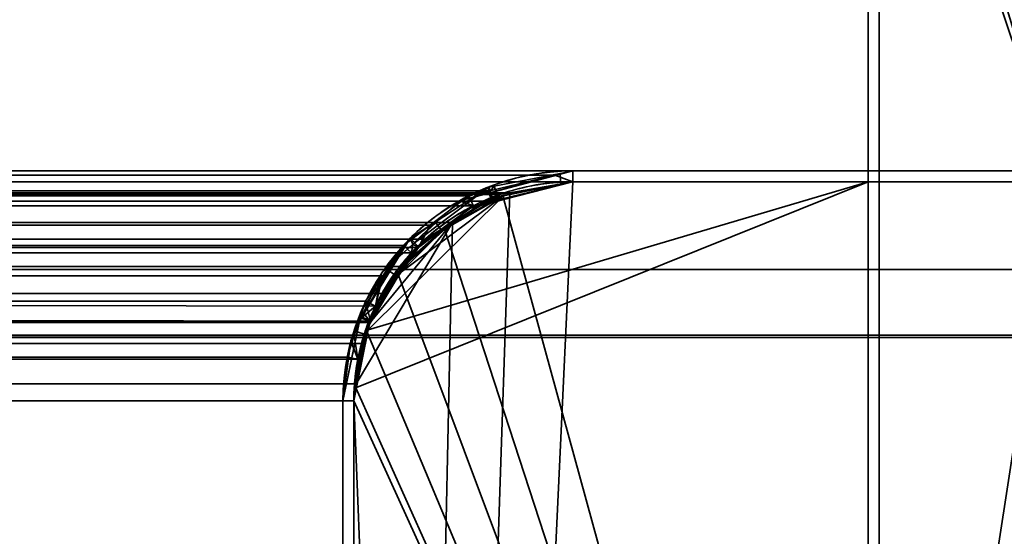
# Model space of a CAD drawing. Header units: millimetres. Extents: x -590 to 3690, y -120 to 127.
# Tile 899 of 903: x 3493 to 3516, y 104 to 115. Entities that reach past the tile are written whole.
import ezdxf

# ---------------------------------------------------------------- set-up
doc = ezdxf.new("R2010")
doc.units = ezdxf.units.MM
doc.layers.add('151', color=7, linetype='Continuous', true_color=0xffffff)

# ---------------------------------------------------------------- blocks, each defined once
blk = doc.blocks.new('UG_SURFACE_003')
at = {"layer": '151', "color": 252, "linetype": 'Continuous', "lineweight": 35}
for points in [[(3690, -31.2, 2203), (3690, 108.2, 2203), (2310, 108.2, 2203), (2310, -31.2, 2203)], [(2310, 108.2, 2203), (3690, 108.2, 2203), (3540, 108.2, 2053), (2460, 108.2, 2053)], [(2460, -31.2, 2053), (2460, 108.2, 2053), (3540, 108.2, 2053), (3540, -31.2, 2053)]]:
    blk.add_3dface(points, dxfattribs=at)
blk = doc.blocks.new('UG_SURFACE_170')
at = {"layer": '151', "color": 254, "linetype": 'Continuous', "lineweight": 35}
for points in [[(3519, 111.75, 2027.5), (2481, 111.75, 2027.5), (2475.25, 111.75, 2033.25), (3524.75, 111.75, 2033.25)], [(3524.75, -35, 2033.25), (3524.75, 111.75, 2033.25), (2475.25, 111.75, 2033.25), (2475.25, -35, 2033.25)], [(3519, 111.75, 2027.5), (3517, 109.75, 2025.5), (2483, 109.75, 2025.5), (2481, 111.75, 2027.5)], [(3505.75, 111.75, 2014.25), (2494.25, 111.75, 2014.25), (2487.5, 111.75, 2021), (3512.5, 111.75, 2021)], [(3512.5, 81, 2021), (3512.5, 111.75, 2021), (2487.5, 111.75, 2021), (2487.5, 81, 2021)], [(2494.25, 111.75, 2014.25), (3505.75, 111.75, 2014.25), (3504.31, 111.501, 2012.81), (2495.69, 111.501, 2012.81)], [(3500.75, 5, 2009.25), (3504.31, 111.501, 2012.81), (3505.75, 111.75, 2014.25)], [(3505.75, 111.75, 2014.25), (3512.5, 111.75, 2021), (3512.5, 81, 2021), (3500.75, 5, 2009.25)], [(2495.929, 111.46, 2012.571), (2495.69, 111.501, 2012.81), (3504.31, 111.501, 2012.81)], [(2495.929, 111.46, 2012.571), (3504.31, 111.501, 2012.81), (3504.071, 111.46, 2012.571)], [(3504.071, 111.46, 2012.571), (2496.995, 110.82, 2011.505), (2495.929, 111.46, 2012.571)], [(3504.071, 111.46, 2012.571), (3503.005, 110.82, 2011.505), (2496.995, 110.82, 2011.505)], [(3503.005, 110.82, 2011.505), (3504.071, 111.46, 2012.571), (3504.31, 111.501, 2012.81), (3500.75, 5, 2009.25)], [(2497.618, 110.446, 2010.882), (2496.995, 110.82, 2011.505), (3503.005, 110.82, 2011.505)], [(2497.618, 110.446, 2010.882), (3503.005, 110.82, 2011.505), (3502.382, 110.446, 2010.882)], [(3503.005, 110.82, 2011.505), (3500.75, 5, 2009.25), (3500.75, 106.75, 2009.25), (3500.802, 107.138, 2009.302)], [(3503.005, 110.82, 2011.505), (3500.802, 107.138, 2009.302), (3500.924, 108.058, 2009.424), (3501.12, 108.536, 2009.62)], [(3503.005, 110.82, 2011.505), (3501.12, 108.536, 2009.62), (3501.394, 109.205, 2009.894), (3501.883, 109.818, 2010.383)], [(3501.883, 109.818, 2010.383), (3502.382, 110.446, 2010.882), (3503.005, 110.82, 2011.505)], [(3502.382, 110.446, 2010.882), (2498.117, 109.818, 2010.383), (2497.618, 110.446, 2010.882)], [(3502.382, 110.446, 2010.882), (3501.883, 109.818, 2010.383), (2498.117, 109.818, 2010.383)], [(2498.606, 109.205, 2009.894), (2498.117, 109.818, 2010.383), (3501.883, 109.818, 2010.383)], [(2498.606, 109.205, 2009.894), (3501.883, 109.818, 2010.383), (3501.394, 109.205, 2009.894)], [(3517, 109.75, 2025.5), (3517, 81, 2025.5), (2483, 81, 2025.5), (2483, 109.75, 2025.5)], [(3501.394, 109.205, 2009.894), (2498.88, 108.536, 2009.62), (2498.606, 109.205, 2009.894)], [(3501.394, 109.205, 2009.894), (3501.12, 108.536, 2009.62), (2498.88, 108.536, 2009.62)], [(2499.076, 108.058, 2009.424), (2498.88, 108.536, 2009.62), (3501.12, 108.536, 2009.62)], [(2499.076, 108.058, 2009.424), (3501.12, 108.536, 2009.62), (3500.924, 108.058, 2009.424)], [(3500.924, 108.058, 2009.424), (2499.198, 107.138, 2009.302), (2499.076, 108.058, 2009.424)], [(3500.924, 108.058, 2009.424), (3500.802, 107.138, 2009.302), (2499.198, 107.138, 2009.302)], [(2499.198, 107.138, 2009.302), (3500.802, 107.138, 2009.302), (3500.75, 106.75, 2009.25), (2499.25, 106.75, 2009.25)], [(3500.75, 106.75, 2009.25), (3500.75, 5, 2009.25), (2499.25, 5, 2009.25), (2499.25, 106.75, 2009.25)]]:
    blk.add_3dface(points, dxfattribs=at)
blk = doc.blocks.new('UG_SURFACE_171')
at = {"layer": '151', "color": 7, "linetype": 'Continuous', "lineweight": 35}
for points in [[(3512.5, 112, 2021), (3505.75, 112, 2014.25), (2494.25, 112, 2014.25), (2487.5, 112, 2021)], [(3512.5, 112, 2021), (2487.5, 112, 2021), (2487.5, 111.75, 2021), (3512.5, 111.75, 2021)], [(2494.25, 112, 2014.25), (3505.75, 112, 2014.25), (3505.342, 111.902, 2013.842), (2494.658, 111.902, 2013.842)], [(2494.658, 111.902, 2013.842), (3505.342, 111.902, 2013.842), (3503.857, 111.546, 2012.357), (2496.143, 111.546, 2012.357)], [(3505.75, 111.75, 2014.25), (3503.92, 111.311, 2012.42), (3503.857, 111.546, 2012.357), (3505.342, 111.902, 2013.842)], [(3505.342, 111.902, 2013.842), (3505.75, 112, 2014.25), (3505.75, 111.75, 2014.25)], [(3505.75, 112, 2014.25), (3512.5, 112, 2021), (3512.5, 111.75, 2021), (3505.75, 111.75, 2014.25)], [(3512.5, 111.75, 2021), (2487.5, 111.75, 2021), (2494.25, 111.75, 2014.25), (3505.75, 111.75, 2014.25)], [(2496.08, 111.311, 2012.42), (3503.92, 111.311, 2012.42), (3505.75, 111.75, 2014.25), (2494.25, 111.75, 2014.25)], [(2496.629, 111.43, 2011.87), (2496.143, 111.546, 2012.357), (3503.857, 111.546, 2012.357)], [(2496.629, 111.43, 2011.87), (3503.857, 111.546, 2012.357), (3503.371, 111.43, 2011.87)], [(3503.371, 111.43, 2011.87), (2497.51, 110.761, 2010.99), (2496.629, 111.43, 2011.87)], [(3503.371, 111.43, 2011.87), (3502.49, 110.761, 2010.99), (2497.51, 110.761, 2010.99)], [(3502.49, 110.761, 2010.99), (3503.371, 111.43, 2011.87), (3503.484, 111.207, 2011.984), (3502.224, 110.251, 2010.725)], [(3503.92, 111.311, 2012.42), (3503.484, 111.207, 2011.984), (3503.371, 111.43, 2011.87), (3503.857, 111.546, 2012.357)], [(3503.484, 111.207, 2011.984), (2496.08, 111.311, 2012.42), (2496.516, 111.207, 2011.984)], [(3503.484, 111.207, 2011.984), (3503.92, 111.311, 2012.42), (2496.08, 111.311, 2012.42)], [(2496.516, 111.207, 2011.984), (3502.224, 110.251, 2010.725), (3503.484, 111.207, 2011.984)], [(2496.516, 111.207, 2011.984), (2497.776, 110.251, 2010.725), (3502.224, 110.251, 2010.725)], [(2498.118, 110.3, 2010.382), (2497.51, 110.761, 2010.99), (3502.49, 110.761, 2010.99)], [(2498.118, 110.3, 2010.382), (3502.49, 110.761, 2010.99), (3501.882, 110.3, 2010.382)], [(3502.224, 110.251, 2010.725), (3502.066, 110.131, 2010.566), (3501.882, 110.3, 2010.382), (3502.49, 110.761, 2010.99)], [(2497.776, 110.251, 2010.725), (3501.243, 108.916, 2009.743), (3502.066, 110.131, 2010.566)], [(3501.243, 108.916, 2009.743), (2497.776, 110.251, 2010.725), (2497.934, 110.131, 2010.566)], [(3502.066, 110.131, 2010.566), (3502.224, 110.251, 2010.725), (2497.776, 110.251, 2010.725)], [(3501.882, 110.3, 2010.382), (2498.589, 109.604, 2009.911), (2498.118, 110.3, 2010.382)], [(3501.882, 110.3, 2010.382), (3501.411, 109.604, 2009.911), (2498.589, 109.604, 2009.911)], [(3501.411, 109.604, 2009.911), (3501.882, 110.3, 2010.382), (3502.066, 110.131, 2010.566), (3501.243, 108.916, 2009.743)], [(2497.934, 110.131, 2010.566), (3501.128, 108.569, 2009.629), (3501.243, 108.916, 2009.743)], [(2497.934, 110.131, 2010.566), (2498.757, 108.916, 2009.743), (3501.128, 108.569, 2009.629)], [(2498.982, 109.024, 2009.518), (2498.589, 109.604, 2009.911), (3501.411, 109.604, 2009.911)], [(2498.982, 109.024, 2009.518), (3501.411, 109.604, 2009.911), (3501.018, 109.024, 2009.518)], [(3501.243, 108.916, 2009.743), (3501.018, 109.024, 2009.518), (3501.411, 109.604, 2009.911)], [(2498.757, 108.916, 2009.743), (2498.872, 108.569, 2009.629), (3501.128, 108.569, 2009.629)], [(3501.018, 109.024, 2009.518), (2499.242, 108.239, 2009.258), (2498.982, 109.024, 2009.518)], [(3501.018, 109.024, 2009.518), (3500.758, 108.239, 2009.258), (2499.242, 108.239, 2009.258)], [(3501.128, 108.569, 2009.629), (3500.841, 107.702, 2009.341), (3500.758, 108.239, 2009.258), (3501.018, 109.024, 2009.518)], [(3501.018, 109.024, 2009.518), (3501.243, 108.916, 2009.743), (3501.128, 108.569, 2009.629)], [(3500.841, 107.702, 2009.341), (2498.872, 108.569, 2009.629), (2499.159, 107.702, 2009.341)], [(3500.841, 107.702, 2009.341), (3501.128, 108.569, 2009.629), (2498.872, 108.569, 2009.629)], [(2499.404, 107.749, 2009.096), (2499.242, 108.239, 2009.258), (3500.758, 108.239, 2009.258)], [(2499.404, 107.749, 2009.096), (3500.758, 108.239, 2009.258), (3500.596, 107.749, 2009.096)], [(3500.841, 107.702, 2009.341), (3500.596, 107.749, 2009.096), (3500.758, 108.239, 2009.258)], [(2499.159, 107.702, 2009.341), (3500.75, 106.75, 2009.25), (3500.841, 107.702, 2009.341)], [(2499.159, 107.702, 2009.341), (2499.25, 106.75, 2009.25), (3500.75, 106.75, 2009.25)], [(3500.596, 107.749, 2009.096), (2499.5, 106.75, 2009), (2499.404, 107.749, 2009.096)], [(3500.596, 107.749, 2009.096), (3500.5, 106.75, 2009), (2499.5, 106.75, 2009)], [(3500.5, 106.75, 2009), (3500.596, 107.749, 2009.096), (3500.841, 107.702, 2009.341), (3500.75, 106.75, 2009.25)], [(3500.75, 5, 2009.25), (3500.75, 106.75, 2009.25), (2499.25, 106.75, 2009.25), (2499.25, 5, 2009.25)], [(2499.5, 5, 2009), (2499.5, 106.75, 2009), (3500.5, 106.75, 2009), (3500.5, 5, 2009)], [(3500.75, 106.75, 2009.25), (3500.75, 5, 2009.25), (3500.5, 5, 2009), (3500.5, 106.75, 2009)]]:
    blk.add_3dface(points, dxfattribs=at)
blk = doc.blocks.new('UG_SURFACE_172')
at = {"layer": '151', "color": 7, "linetype": 'Continuous', "lineweight": 35}
for points in [[(3505.75, 112, -7), (3505.464, 111.945, -7), (3503.835, 111.496, 2012.335)], [(3503.835, 111.496, 2012.335), (3505.75, 112, 2014.25), (3505.75, 112, -7)], [(3503.92, 111.311, 2012.42), (3505.75, 111.75, 2014.25), (3505.75, 112, 2014.25), (3503.835, 111.496, 2012.335)], [(3503.835, 111.496, 2012.335), (3505.464, 111.945, -7), (3503.952, 111.655, -7)], [(3503.952, 111.655, -7), (3505.464, 111.945, -7), (3505.478, 111.697, -7), (3504.039, 111.416, -7)], [(3505.464, 111.945, -7), (3505.75, 112, -7), (3505.75, 111.75, -7), (3505.478, 111.697, -7)], [(3512.5, 112, 2021), (3512.5, 112, -7), (3505.75, 112, -7), (3505.75, 112, 2014.25)], [(3505.75, 111.75, 2014.25), (3512.5, 111.75, 2021), (3512.5, 112, 2021), (3505.75, 112, 2014.25)], [(3505.75, 112, -7), (3512.5, 112, -7), (3512.5, 111.75, -7), (3505.75, 111.75, -7)], [(3512.5, 112, -7), (3512.5, 112, 2021), (3512.5, 111.75, 2021), (3512.5, 111.75, -7)], [(3503.821, 111.625, -7), (3502.609, 110.834, -7), (3502.099, 110.33, 2010.599)], [(3502.099, 110.33, 2010.599), (3503.166, 111.32, 2011.666), (3503.821, 111.625, -7)], [(3503.872, 111.384, -7), (3502.756, 110.644, -7), (3502.609, 110.834, -7), (3503.821, 111.625, -7)], [(3503.166, 111.32, 2011.666), (3503.835, 111.496, 2012.335), (3503.821, 111.625, -7)], [(3503.832, 111.632, -7), (3503.821, 111.625, -7), (3503.835, 111.496, 2012.335)], [(3503.911, 111.392, -7), (3503.872, 111.384, -7), (3503.821, 111.625, -7), (3503.832, 111.632, -7)], [(3503.835, 111.496, 2012.335), (3503.952, 111.655, -7), (3503.832, 111.632, -7)], [(3503.832, 111.632, -7), (3503.952, 111.655, -7), (3504.039, 111.416, -7), (3503.911, 111.392, -7)], [(3504.039, 111.416, -7), (3505.75, 111.75, 2014.25), (3503.92, 111.311, 2012.42)], [(3505.75, 111.75, 2014.25), (3504.039, 111.416, -7), (3505.478, 111.697, -7)], [(3505.478, 111.697, -7), (3505.75, 111.75, -7), (3505.75, 111.75, 2014.25)], [(3512.5, 111.75, 2021), (3505.75, 111.75, 2014.25), (3505.75, 111.75, -7), (3512.5, 111.75, -7)], [(3502.756, 110.644, -7), (3503.872, 111.384, -7), (3503.92, 111.311, 2012.42)], [(3503.835, 111.496, 2012.335), (3503.166, 111.32, 2011.666), (3503.484, 111.207, 2011.984), (3503.92, 111.311, 2012.42)], [(3503.872, 111.384, -7), (3503.911, 111.392, -7), (3503.92, 111.311, 2012.42)], [(3503.92, 111.311, 2012.42), (3503.911, 111.392, -7), (3504.039, 111.416, -7)], [(3502.227, 110.253, 2010.726), (3503.484, 111.207, 2011.984), (3503.166, 111.32, 2011.666), (3502.099, 110.33, 2010.599)], [(3503.484, 111.207, 2011.984), (3502.214, 110.286, -7), (3502.756, 110.644, -7)], [(3503.484, 111.207, 2011.984), (3502.227, 110.253, 2010.726), (3502.214, 110.286, -7)], [(3502.756, 110.644, -7), (3503.92, 111.311, 2012.42), (3503.484, 111.207, 2011.984)], [(3502.609, 110.834, -7), (3502.038, 110.462, -7), (3502.099, 110.33, 2010.599)], [(3502.038, 110.462, -7), (3502.609, 110.834, -7), (3502.756, 110.644, -7), (3502.214, 110.286, -7)], [(3502.038, 110.462, -7), (3501.544, 109.729, -7), (3500.917, 108.638, 2009.418)], [(3500.917, 108.638, 2009.418), (3501.385, 109.667, 2009.885), (3502.038, 110.462, -7)], [(3501.243, 108.916, 2009.743), (3502.066, 110.131, 2010.566), (3502.099, 110.33, 2010.599), (3501.385, 109.667, 2009.885)], [(3501.385, 109.667, 2009.885), (3502.099, 110.33, 2010.599), (3502.038, 110.462, -7)], [(3502.214, 110.286, -7), (3501.753, 109.583, -7), (3501.544, 109.729, -7), (3502.038, 110.462, -7)], [(3501.753, 109.583, -7), (3502.214, 110.286, -7), (3502.227, 110.253, 2010.726)], [(3501.753, 109.583, -7), (3502.227, 110.253, 2010.726), (3502.066, 110.131, 2010.566)], [(3502.099, 110.33, 2010.599), (3502.066, 110.131, 2010.566), (3502.227, 110.253, 2010.726)], [(3502.066, 110.131, 2010.566), (3501.101, 108.59, -7), (3501.753, 109.583, -7)], [(3502.066, 110.131, 2010.566), (3501.243, 108.916, 2009.743), (3501.101, 108.59, -7)], [(3501.544, 109.729, -7), (3500.928, 108.815, -7), (3500.917, 108.638, 2009.418)], [(3501.385, 109.667, 2009.885), (3500.917, 108.638, 2009.418), (3501.243, 108.916, 2009.743)], [(3500.928, 108.815, -7), (3501.544, 109.729, -7), (3501.753, 109.583, -7), (3501.101, 108.59, -7)], [(3501.129, 108.571, 2009.629), (3501.243, 108.916, 2009.743), (3500.917, 108.638, 2009.418)], [(3501.243, 108.916, 2009.743), (3501.129, 108.571, 2009.629), (3501.101, 108.59, -7)], [(3500.899, 108.676, -7), (3500.826, 108.323, -7), (3500.5, 106.75, 2009)], [(3500.5, 106.75, 2009), (3500.682, 108.119, 2009.182), (3500.899, 108.676, -7)], [(3500.682, 108.119, 2009.182), (3500.917, 108.638, 2009.418), (3500.899, 108.676, -7)], [(3501.101, 108.59, -7), (3501.037, 108.254, -7), (3500.826, 108.323, -7), (3500.899, 108.676, -7)], [(3500.928, 108.815, -7), (3500.899, 108.676, -7), (3500.917, 108.638, 2009.418)], [(3501.101, 108.59, -7), (3500.899, 108.676, -7), (3500.928, 108.815, -7)], [(3500.917, 108.638, 2009.418), (3500.682, 108.119, 2009.182), (3500.841, 107.702, 2009.341), (3501.129, 108.571, 2009.629)], [(3501.037, 108.254, -7), (3501.129, 108.571, 2009.629), (3500.841, 107.702, 2009.341)], [(3501.037, 108.254, -7), (3501.101, 108.59, -7), (3501.129, 108.571, 2009.629)], [(3500.826, 108.323, -7), (3500.5, 106.75, -7), (3500.5, 106.75, 2009)], [(3500.5, 106.75, -7), (3500.826, 108.323, -7), (3501.037, 108.254, -7), (3500.75, 106.75, -7)], [(3500.841, 107.702, 2009.341), (3500.75, 106.75, -7), (3501.037, 108.254, -7)], [(3500.75, 106.75, 2009.25), (3500.841, 107.702, 2009.341), (3500.682, 108.119, 2009.182), (3500.5, 106.75, 2009)], [(3500.841, 107.702, 2009.341), (3500.75, 106.75, 2009.25), (3500.75, 106.75, -7)], [(3500.75, 5, -7), (3500.5, 5, -7), (3500.5, 106.75, -7), (3500.75, 106.75, -7)], [(3500.5, 5, 2009), (3500.5, 106.75, 2009), (3500.5, 106.75, -7), (3500.5, 5, -7)], [(3500.5, 106.75, 2009), (3500.5, 5, 2009), (3500.75, 5, 2009.25), (3500.75, 106.75, 2009.25)], [(3500.75, 5, -7), (3500.75, 106.75, -7), (3500.75, 106.75, 2009.25), (3500.75, 5, 2009.25)]]:
    blk.add_3dface(points, dxfattribs=at)
blk = doc.blocks.new('UG_SURFACE_173')
at = {"layer": '151', "color": 254, "linetype": 'Continuous', "lineweight": 35}
for points in [[(3500.75, 106.75, -7), (3500.81, 107.052, -7), (3512.5, 111.75, -7), (3512.5, 81, -7)], [(3500.81, 107.052, -7), (3501.073, 108.372, -7), (3512.5, 111.75, -7)], [(3504.168, 111.435, -7), (3505.75, 111.75, -7), (3512.5, 111.75, -7), (3501.073, 108.372, -7)], [(3505.75, 111.75, -7), (3504.168, 111.435, -7), (3504.176, 111.348, 2012.676)], [(3504.176, 111.348, 2012.676), (3505.75, 111.75, 2014.25), (3505.75, 111.75, -7)], [(3512.5, 81, 2021), (3512.5, 111.75, 2021), (3505.75, 111.75, 2014.25), (3504.176, 111.348, 2012.676)], [(3505.75, 111.75, 2014.25), (3512.5, 111.75, 2021), (3512.5, 111.75, -7), (3505.75, 111.75, -7)], [(3512.5, 81, -7), (3512.5, 111.75, -7), (3512.5, 111.75, 2021), (3512.5, 81, 2021)], [(3504.168, 111.435, -7), (3501.073, 108.372, -7), (3501.131, 108.663, -7), (3501.806, 109.674, -7)], [(3502.826, 110.694, -7), (3503.837, 111.369, -7), (3504.168, 111.435, -7), (3501.806, 109.674, -7)], [(3504.168, 111.435, -7), (3503.837, 111.369, -7), (3502.818, 110.674, 2011.318)], [(3502.818, 110.674, 2011.318), (3503.352, 111.138, 2011.852), (3504.168, 111.435, -7)], [(3503.837, 111.369, -7), (3502.826, 110.694, -7), (3502.818, 110.674, 2011.318)], [(3503.352, 111.138, 2011.852), (3504.176, 111.348, 2012.676), (3504.168, 111.435, -7)], [(3512.5, 81, 2021), (3504.176, 111.348, 2012.676), (3503.352, 111.138, 2011.852), (3502.818, 110.674, 2011.318)], [(3501.746, 109.745, 2010.247), (3502.826, 110.694, -7), (3502.214, 110.286, -7)], [(3501.746, 109.745, 2010.247), (3502.818, 110.674, 2011.318), (3502.826, 110.694, -7)], [(3501.806, 109.674, -7), (3502.214, 110.286, -7), (3502.826, 110.694, -7)], [(3512.5, 81, 2021), (3502.818, 110.674, 2011.318), (3501.746, 109.745, 2010.247), (3501.734, 109.72, 2010.234)], [(3502.214, 110.286, -7), (3501.806, 109.674, -7), (3501.734, 109.72, 2010.234)], [(3501.734, 109.72, 2010.234), (3501.746, 109.745, 2010.247), (3502.214, 110.286, -7)], [(3501.033, 108.372, 2009.533), (3501.734, 109.72, 2010.234), (3501.806, 109.674, -7)], [(3501.734, 109.72, 2010.234), (3501.033, 108.372, 2009.533), (3512.5, 81, 2021)], [(3501.806, 109.674, -7), (3501.131, 108.663, -7), (3501.033, 108.372, 2009.533)], [(3501.131, 108.663, -7), (3501.073, 108.372, -7), (3501.033, 108.372, 2009.533)], [(3501.073, 108.372, -7), (3500.81, 107.052, -7), (3500.798, 107.05, 2009.298)], [(3500.798, 107.05, 2009.298), (3500.997, 108.303, 2009.497), (3501.073, 108.372, -7)], [(3501.033, 108.372, 2009.533), (3500.997, 108.303, 2009.497), (3500.798, 107.05, 2009.298), (3512.5, 81, 2021)], [(3500.997, 108.303, 2009.497), (3501.033, 108.372, 2009.533), (3501.073, 108.372, -7)], [(3500.81, 107.052, -7), (3500.75, 106.75, -7), (3500.75, 106.75, 2009.25)], [(3500.75, 106.75, 2009.25), (3500.798, 107.05, 2009.298), (3500.81, 107.052, -7)], [(3500.798, 107.05, 2009.298), (3500.75, 106.75, 2009.25), (3500.75, 5, 2009.25), (3512.5, 81, 2021)], [(3500.75, 106.75, -7), (3500.75, 5, -7), (3500.75, 5, 2009.25), (3500.75, 106.75, 2009.25)], [(3512.5, 81, -7), (3504.5, 13, -7), (3500.75, 106.75, -7)], [(3504.5, 13, -7), (3504.5, 5, -7), (3500.75, 5, -7), (3500.75, 106.75, -7)]]:
    blk.add_3dface(points, dxfattribs=at)
blk = doc.blocks.new('UG_SURFACE_189')
at = {"layer": '151', "color": 7, "linetype": 'Continuous', "lineweight": 35}
for points in [[(2407, 124, 2101.5), (2407, 108.25, 2101.5), (3593, 108.25, 2101.5), (3593, 124, 2101.5)], [(3592.75, 124, 2101.25), (3592.75, 108.25, 2101.25), (2407.25, 108.25, 2101.25), (2407.25, 124, 2101.25)], [(3512.75, 86, 2021.25), (3512.75, 124, 2021.25), (2487.25, 124, 2021.25), (2487.25, 86, 2021.25)], [(2487.5, 86, 2021), (2487.5, 124, 2021), (3512.5, 124, 2021), (3512.5, 86, 2021)], [(3512.75, 124, 2021.25), (3512.75, 86, 2021.25), (3512.5, 86, 2021), (3512.5, 124, 2021)], [(3592.75, 108.25, 2101.25), (3593, 108.25, 2101.5), (2407, 108.25, 2101.5), (2407.25, 108.25, 2101.25)]]:
    blk.add_3dface(points, dxfattribs=at)
blk = doc.blocks.new('UG_SURFACE_190')
at = {"layer": '151', "color": 14, "linetype": 'Continuous', "lineweight": 35}
for points in [[(2482.25, 127, 2026.25), (2482.25, 112, 2026.25), (3517.75, 112, 2026.25), (3517.75, 127, 2026.25)], [(3517.75, 112, 2026.25), (3516.8, 112, 2025.3), (3514.668, 126.741, 2023.168), (3515.517, 126.944, 2024.017)], [(3515.517, 126.944, 2024.017), (3515.75, 127, 2024.25), (3517.75, 127, 2026.25), (3517.75, 112, 2026.25)], [(3513.887, 126.292, 2022.387), (3514.39, 126.674, 2022.89), (3514.668, 126.741, 2023.168), (3516.8, 112, 2025.3)], [(3513.271, 125.631, 2021.771), (3513.54, 126.029, 2022.04), (3513.887, 126.292, 2022.387), (3516.8, 112, 2025.3)], [(3516.8, 112, 2025.3), (3512.897, 124.851, 2021.398), (3513.046, 125.299, 2021.546), (3513.271, 125.631, 2021.771)], [(3516.8, 112, 2025.3), (3512.75, 124, 2021.25), (3512.805, 124.571, 2021.305), (3512.897, 124.851, 2021.398)], [(2487.25, 85.75, 2021.25), (2487.25, 124, 2021.25), (3512.75, 124, 2021.25), (3512.75, 85.75, 2021.25)], [(3512.75, 85.75, 2021.25), (3512.75, 124, 2021.25), (3516.8, 112, 2025.3)], [(3516.8, 112, 2025.3), (3517.75, 112, 2026.25), (2482.25, 112, 2026.25), (2483.2, 112, 2025.3)], [(2483.2, 112, 2025.3), (2483.2, 83, 2025.3), (3516.8, 83, 2025.3), (3516.8, 112, 2025.3)], [(3516.8, 112, 2025.3), (3516.8, 83, 2025.3), (3515.5, 83, 2024), (3512.75, 85.75, 2021.25)]]:
    blk.add_3dface(points, dxfattribs=at)
blk = doc.blocks.new('UG_SURFACE_191')
at = {"layer": '151', "color": 14, "linetype": 'Continuous', "lineweight": 35}
for points in [[(3587.75, 108.25, 2096.25), (2412.25, 108.25, 2096.25), (2412.25, 127, 2096.25), (3587.75, 127, 2096.25)], [(2407.25, 124, 2101.25), (2407.25, 108.25, 2101.25), (3592.75, 108.25, 2101.25), (3592.75, 124, 2101.25)], [(3587.75, 108.25, 2096.25), (3592.75, 108.25, 2101.25), (2407.25, 108.25, 2101.25), (2412.25, 108.25, 2096.25)]]:
    blk.add_3dface(points, dxfattribs=at)
blk = doc.blocks.new('UG_SURFACE_192')
at = {"layer": '151', "color": 41, "linetype": 'Continuous', "lineweight": 35}
for points in [[(2412.25, 127, 2096.25), (2412.25, 112, 2096.25), (3587.75, 112, 2096.25), (3587.75, 127, 2096.25)], [(2482.25, 112, 2026.25), (2482.25, 127, 2026.25), (3517.75, 127, 2026.25), (3517.75, 112, 2026.25)], [(3517.75, 112, 2026.25), (3587.75, 112, 2096.25), (2412.25, 112, 2096.25), (2482.25, 112, 2026.25)]]:
    blk.add_3dface(points, dxfattribs=at)
blk = doc.blocks.new('UG_SURFACE_193')
at = {"layer": '151', "color": 14, "linetype": 'Continuous', "lineweight": 35}
for points in [[(3517.75, 127, -7), (3517.75, 112, -7), (3516.8, 112, -7), (3512.75, 124, -7)], [(3512.75, 124, 2021.25), (3516.8, 112, 2025.3), (3517.75, 112, 2026.25), (3517.75, 127, 2026.25)], [(3512.75, 85.75, 2021.25), (3512.75, 124, 2021.25), (3512.75, 124, -7), (3512.75, 85.75, -7)], [(3512.75, 85.75, -7), (3512.75, 124, -7), (3516.8, 112, -7)], [(3516.8, 112, 2025.3), (3512.75, 124, 2021.25), (3512.75, 85.75, 2021.25)], [(3516.8, 112, -7), (3516.8, 83, -7), (3515.5, 83, -7), (3512.75, 85.75, -7)], [(3512.75, 85.75, 2021.25), (3515.5, 83, 2024), (3516.8, 83, 2025.3), (3516.8, 112, 2025.3)]]:
    blk.add_3dface(points, dxfattribs=at)
blk = doc.blocks.new('UG_SURFACE_194')
at = {"layer": '151', "color": 7, "linetype": 'Continuous', "lineweight": 35}
for points in [[(3512.5, 124, 2021), (3512.5, 86, 2021), (3512.75, 86, 2021.25), (3512.75, 124, 2021.25)], [(3512.5, 86, -7), (3512.5, 124, -7), (3512.75, 124, -7), (3512.75, 86, -7)], [(3512.5, 86, 2021), (3512.5, 124, 2021), (3512.5, 124, -7), (3512.5, 86, -7)], [(3512.75, 86, -7), (3512.75, 124, -7), (3512.75, 124, 2021.25), (3512.75, 86, 2021.25)]]:
    blk.add_3dface(points, dxfattribs=at)

msp = doc.modelspace()

# ---------------------------------------------------------------- linework, layer by layer
at = {"layer": '151', "color": 252, "linetype": 'Continuous', "lineweight": -3, "true_color": 0x939598}
for p, q in [((3512.5, 124, 2021), (3512.5, 86, 2021)), ((3512.5, 86, -7), (3512.5, 124, -7)), ((3512.5, 124, 2021), (3512.5, 86, 2021)), ((3512.75, 124, 2021.25), (3512.75, 85.75, 2021.25)), ((3512.75, 124, -7), (3512.75, 85.75, -7)), ((3512.75, 124, 2021.25), (3512.75, 85.75, 2021.25)), ((3512.75, 86, -7), (3512.75, 124, -7)), ((3512.75, 124, 2021.25), (3512.75, 86, 2021.25)), ((3512.75, 124, 2021.25), (3512.75, 86, 2021.25)), ((2412.25, 112, 2096.25), (3587.75, 112, 2096.25)), ((2482.25, 112, 2026.25), (3517.75, 112, 2026.25)), ((2482.25, 112, 2026.25), (3517.75, 112, 2026.25)), ((2483.2, 112, 2025.3), (3516.8, 112, 2025.3)), ((3512.5, 112, 2021), (2487.5, 112, 2021)), ((3505.75, 112, 2014.25), (2494.25, 112, 2014.25)), ((3512.5, 112, 2021), (3505.75, 112, 2014.25)), ((3505.75, 112, -7), (3512.5, 112, -7)), ((3505.75, 112, 2014.25), (3512.5, 112, 2021)), ((3505.75, 112, -7), (3505.75, 112, 2014.25)), ((3512.5, 111.75, 2021), (3512.5, 112, 2021)), ((3512.5, 111.75, 2021), (3512.5, 112, 2021)), ((3512.5, 112, -7), (3512.5, 112, 2021)), ((3512.5, 111.75, -7), (3512.5, 112, -7)), ((3524.75, 111.75, 2033.25), (2475.25, 111.75, 2033.25)), ((3519, 111.75, 2027.5), (2481, 111.75, 2027.5)), ((3512.5, 111.75, 2021), (2487.5, 111.75, 2021)), ((3512.5, 111.75, 2021), (2487.5, 111.75, 2021)), ((3505.75, 111.75, 2014.25), (2494.25, 111.75, 2014.25)), ((3505.75, 111.75, 2014.25), (3512.5, 111.75, 2021)), ((3505.75, 111.75, -7), (3512.5, 111.75, -7)), ((3512.5, 111.75, -7), (3505.75, 111.75, -7)), ((3512.5, 111.75, 2021), (3505.75, 111.75, 2014.25)), ((3505.75, 111.75, 2014.25), (3512.5, 111.75, 2021)), ((3505.75, 111.75, -7), (3505.75, 111.75, 2014.25)), ((3512.5, 111.75, 2021), (3505.75, 111.75, 2014.25)), ((3512.5, 111.75, -7), (3512.5, 111.75, 2021)), ((3512.5, 81, -7), (3512.5, 111.75, -7)), ((3512.5, 81, 2021), (3512.5, 111.75, 2021)), ((3512.5, 111.75, 2021), (3512.5, 81, 2021)), ((3512.5, 111.75, -7), (3512.5, 111.75, 2021)), ((3517, 109.75, 2025.5), (2483, 109.75, 2025.5)), ((2407, 108.25, 2101.5), (3593, 108.25, 2101.5)), ((2407.25, 108.25, 2101.25), (3592.75, 108.25, 2101.25)), ((2407.25, 108.25, 2101.25), (3592.75, 108.25, 2101.25)), ((2412.25, 108.25, 2096.25), (3587.75, 108.25, 2096.25)), ((2310, 108.2, 2203), (3690, 108.2, 2203)), ((3540, 108.2, 2053), (2460, 108.2, 2053)), ((3500.75, 106.75, 2009.25), (2499.25, 106.75, 2009.25)), ((3500.75, 106.75, 2009.25), (2499.25, 106.75, 2009.25)), ((3500.5, 106.75, 2009), (2499.5, 106.75, 2009)), ((3500.5, 5, -7), (3500.5, 106.75, -7)), ((3500.5, 106.75, 2009), (3500.5, 5, 2009)), ((3500.5, 106.75, -7), (3500.5, 106.75, 2009)), ((3500.5, 5, 2009), (3500.5, 106.75, 2009)), ((3500.75, 106.75, -7), (3500.75, 106.75, 2009.25)), ((3500.75, 106.75, -7), (3500.75, 5, -7)), ((3500.75, 106.75, 2009.25), (3500.75, 5, 2009.25)), ((3500.75, 5, -7), (3500.75, 106.75, -7)), ((3500.75, 5, 2009.25), (3500.75, 106.75, 2009.25)), ((3500.75, 106.75, -7), (3500.75, 106.75, 2009.25)), ((3500.75, 5, 2009.25), (3500.75, 106.75, 2009.25)), ((3500.75, 106.75, 2009.25), (3500.75, 5, 2009.25))]:
    msp.add_line(p, q, dxfattribs=at)
msp.add_arc((3505.75, 106.75, -7), 5, 90, 180, dxfattribs=at)
for points, knots in [([(3505.75, 112, 2014.25), (3505.156, 112, 2013.656), (3504.574, 111.902, 2013.074), (3503.435, 111.5, 2011.935), (3502.875, 111.192, 2011.375), (3501.863, 110.34, 2010.363), (3501.401, 109.79, 2009.901), (3500.712, 108.415, 2009.212), (3500.5, 107.597, 2009), (3500.5, 106.75, 2009)], [0, 0, 0, 0, 0.25, 0.25, 0.5, 0.5, 0.75, 0.75, 1, 1, 1, 1]), ([(3500.5, 106.75, -7), (3500.5, 108.128, -7), (3501.066, 109.49, -7), (3503.01, 111.434, -7), (3504.372, 112, -7), (3505.75, 112, -7)], [0, 0, 0, 0, 0.5, 0.5, 1, 1, 1, 1]), ([(3505.75, 111.75, 2014.25), (3505.184, 111.75, 2013.684), (3504.63, 111.657, 2013.13), (3503.545, 111.274, 2012.045), (3503.012, 110.981, 2011.512), (3502.048, 110.169, 2010.548), (3501.608, 109.645, 2010.108), (3500.952, 108.335, 2009.452), (3500.75, 107.557, 2009.25), (3500.75, 106.75, 2009.25)], [0, 0, 0, 0, 0.25, 0.25, 0.5, 0.5, 0.75, 0.75, 1, 1, 1, 1]), ([(3500.75, 106.75, 2009.25), (3500.75, 107.557, 2009.25), (3500.951, 108.331, 2009.451), (3501.603, 109.636, 2010.103), (3502.041, 110.162, 2010.541), (3503.494, 111.389, 2011.994), (3504.619, 111.75, 2013.119), (3505.75, 111.75, 2014.25)], [0, 0, 0, 0, 0.25, 0.25, 0.5, 0.5, 1, 1, 1, 1]), ([(3505.75, 111.75, 2014.25), (3505.184, 111.75, 2013.684), (3504.629, 111.657, 2013.129), (3503.543, 111.273, 2012.043), (3503.009, 110.979, 2011.509), (3502.045, 110.166, 2010.545), (3501.605, 109.641, 2010.105), (3500.949, 108.328, 2009.449), (3500.75, 107.542, 2009.25), (3500.75, 106.75, 2009.25)], [0, 0, 0, 0, 0.25, 0.25, 0.5, 0.5, 0.75, 0.75, 1, 1, 1, 1]), ([(3500.75, 106.75, -7), (3500.75, 107.339, -7), (3500.857, 107.975, -7), (3501.345, 109.206, -7), (3501.726, 109.797, -7), (3502.703, 110.774, -7), (3503.294, 111.155, -7), (3504.525, 111.643, -7), (3505.161, 111.75, -7), (3505.75, 111.75, -7)], [0, 0, 0, 0, 0.25, 0.25, 0.5, 0.5, 0.75, 0.75, 1, 1, 1, 1])]:
    msp.add_open_spline(points, degree=3, knots=knots, dxfattribs=at)
for points in [[(3505.75, 112, 2014.25), (3500.5, 112, 2009), (3500.5, 106.75, 2009)], [(3500.75, 106.75, 2009.25), (3500.75, 111.75, 2009.25), (3505.75, 111.75, 2014.25)]]:
    msp.add_rational_spline(points, [1, 0.707106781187, 1], degree=2, dxfattribs=at)
for points, degree in [([(3505.75, 111.75, -7), (3505.75, 112, -7)], 1), ([(3505.75, 111.75, 2014.25), (3168.583, 111.75, 2014.25), (2831.417, 111.75, 2014.25), (2494.25, 111.75, 2014.25)], 3), ([(3505.75, 111.75, -7), (3505.75, 111.75, 666.75), (3505.75, 111.75, 1340.5), (3505.75, 111.75, 2014.25)], 3), ([(3500.75, 106.75, -7), (3500.5, 106.75, -7)], 1)]:
    msp.add_open_spline(points, degree=degree, dxfattribs=at)

# ---------------------------------------------------------------- block references
for name in ['UG_SURFACE_189', 'UG_SURFACE_194', 'UG_SURFACE_191', 'UG_SURFACE_192', 'UG_SURFACE_190', 'UG_SURFACE_193', 'UG_SURFACE_171', 'UG_SURFACE_172', 'UG_SURFACE_170', 'UG_SURFACE_173', 'UG_SURFACE_003']:
    msp.add_blockref(name, (0, 0), dxfattribs=at)

doc.saveas('drawing.dxf')
